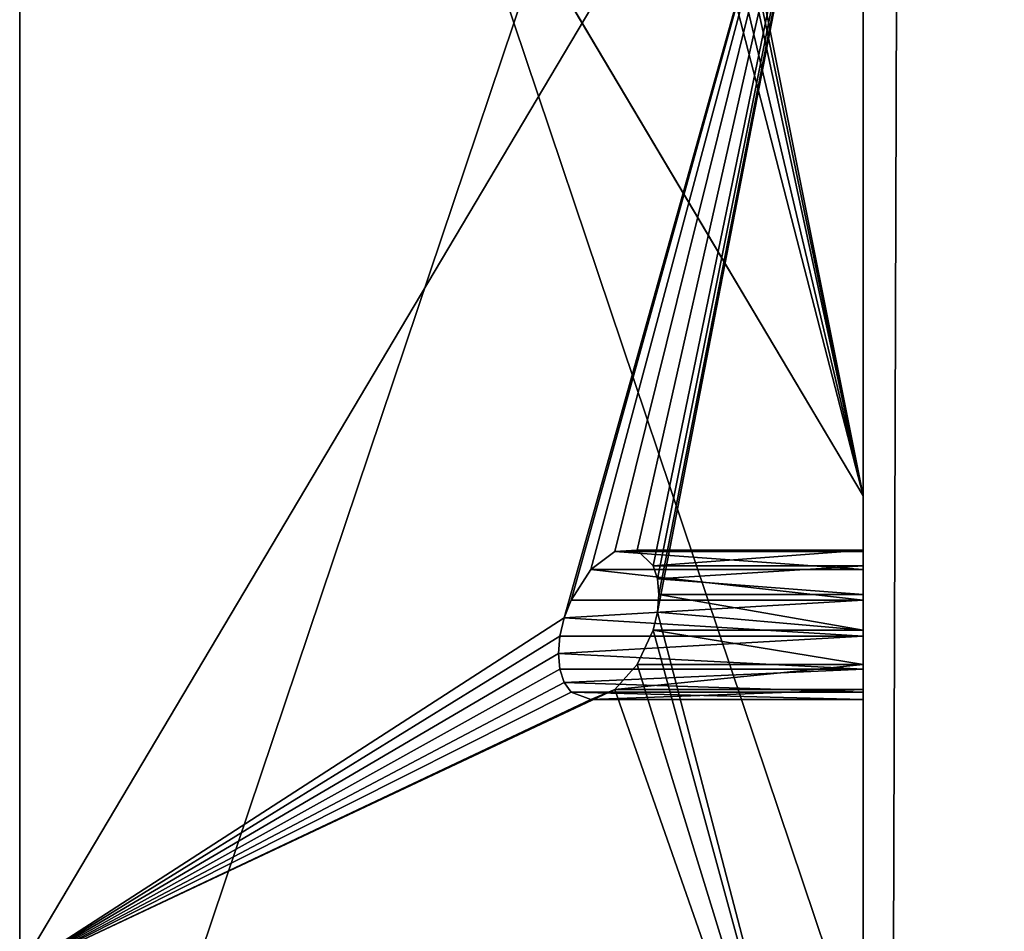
# Model space of a CAD drawing. Extents: x 5.2 to 19.2, y -23 to 23.
# Tile 276 of 656: x 5.246 to 5.632, y -12.54 to -12.182. Entities that reach past the tile are written whole.
import ezdxf

# ---------------------------------------------------------------- set-up
doc = ezdxf.new("R2010")
doc.units = 0
doc.header["$MEASUREMENT"] = 0
doc.layers.get('0').update_dxf_attribs({"linetype": 'CONTINUOUS'})

# ---------------------------------------------------------------- blocks, each defined once
blk = doc.blocks.new('LUXORA_OVAL_LED_37W_STL')
at = {"color": 0}
for p, q in [((5.57647, 16.04331, 4.18098), (5.57647, -16.04331, 4.18098)), ((5.57647, -16.04331, 4.14161), (5.57647, 16.04331, 4.14161)), ((5.57647, 16.04331, 4.18098), (5.57647, -16.04331, 4.18098)), ((5.57647, -16.04331, 4.14161), (5.57647, 16.04331, 4.14161)), ((5.57647, 16.04331, 0.83452), (5.57647, -16.04331, 0.83452)), ((5.57647, -16.04331, 0.79515), (5.57647, 16.04331, 0.79515)), ((5.57647, 16.04331, 0.83452), (5.57647, -16.04331, 0.83452)), ((5.57647, -16.04331, 0.79515), (5.57647, 16.04331, 0.79515)), ((5.57647, -10.83067, 0.51943), (5.57647, -12.36899, 4.14347)), ((5.57647, -10.83067, 0.51943), (5.57647, -12.36899, 4.14347)), ((5.57647, -12.59042, 4.45113), (5.57647, -11.05211, 0.82709)), ((5.57647, -12.59042, 4.45113), (5.57647, -11.05211, 0.82709)), ((5.24611, -11.60834, 1.12989), (5.24611, -12.75899, 3.84067)), ((5.24611, -11.60834, 1.12989), (5.24611, -12.75899, 3.84067)), ((5.57647, -11.64418, 4.45113), (5.57647, -12.36899, 4.14347)), ((5.57647, -11.64418, 4.45113), (5.57647, -12.36899, 4.14347)), ((5.57647, -11.77691, 0.51943), (5.57647, -13.31522, 4.14347)), ((5.57647, -11.77691, 0.51943), (5.57647, -13.31522, 4.14347)), ((5.57647, -12.36899, 4.14347), (5.24611, -11.81275, 3.84067)), ((5.57647, -12.36899, 4.14347), (5.24611, -11.81275, 3.84067)), ((5.57647, -11.99834, 0.82709), (5.24611, -12.55457, 1.12989)), ((5.57647, -11.99834, 0.82709), (5.24611, -12.55457, 1.12989)), ((5.57647, -13.53665, 4.45113), (5.57647, -11.99834, 0.82709)), ((5.57647, -12.72315, 0.51943), (5.57647, -11.99834, 0.82709)), ((5.57647, -13.53665, 4.45113), (5.57647, -11.99834, 0.82709)), ((5.57647, -12.72315, 0.51943), (5.57647, -11.99834, 0.82709)), ((5.47921, -12.39083, 0.81915), (5.46986, -12.39788, 0.8314)), ((5.47921, -12.39083, 0.81915), (5.46986, -12.39788, 0.8314)), ((5.48801, -12.39028, 0.80503), (5.47921, -12.39083, 0.81915)), ((5.48801, -12.39028, 0.80503), (5.47921, -12.39083, 0.81915)), ((5.47921, -12.39083, 0.81915), (5.57647, -12.39083, 0.81915)), ((5.47921, -12.39083, 0.81915), (5.57647, -12.39083, 0.81915)), ((5.49425, -12.39636, 0.79227), (5.48801, -12.39028, 0.80503)), ((5.48801, -12.39028, 0.80503), (5.57647, -12.39028, 0.80503)), ((5.49425, -12.39636, 0.79227), (5.48801, -12.39028, 0.80503)), ((5.48801, -12.39028, 0.80503), (5.57647, -12.39028, 0.80503)), ((5.57647, -12.39083, 0.81915), (5.57647, -12.39028, 0.80503)), ((5.57647, -12.39028, 0.80503), (5.57647, -12.39636, 0.79227)), ((5.57647, -12.39083, 0.81915), (5.57647, -12.39028, 0.80503)), ((5.57647, -12.39028, 0.80503), (5.57647, -12.39636, 0.79227)), ((5.57647, -12.39788, 0.8314), (5.57647, -12.39083, 0.81915)), ((5.57647, -12.39788, 0.8314), (5.57647, -12.39083, 0.81915)), ((5.46986, -12.39788, 0.8314), (5.46212, -12.40981, 0.83897)), ((5.46986, -12.39788, 0.8314), (5.46212, -12.40981, 0.83897)), ((5.46986, -12.39788, 0.8314), (5.57647, -12.39788, 0.8314)), ((5.46986, -12.39788, 0.8314), (5.57647, -12.39788, 0.8314)), ((5.49593, -12.4015, 0.78735), (5.49425, -12.39636, 0.79227)), ((5.49425, -12.39636, 0.79227), (5.57647, -12.39636, 0.79227)), ((5.49425, -12.39636, 0.79227), (5.57647, -12.39636, 0.79227)), ((5.49593, -12.4015, 0.78735), (5.49425, -12.39636, 0.79227)), ((5.49593, -12.4015, 0.78735), (5.57647, -12.39636, 0.79227)), ((5.49593, -12.4015, 0.78735), (5.57647, -12.39636, 0.79227)), ((5.57647, -12.39636, 0.79227), (5.57647, -12.40767, 0.78379)), ((5.57647, -12.39636, 0.79227), (5.57647, -12.40767, 0.78379)), ((5.57647, -12.40981, 0.83897), (5.57647, -12.39788, 0.8314)), ((5.57647, -12.40981, 0.83897), (5.57647, -12.39788, 0.8314)), ((5.4965, -12.40767, 0.78379), (5.49593, -12.4015, 0.78735)), ((5.49593, -12.4015, 0.78735), (5.57647, -12.40767, 0.78379)), ((5.49593, -12.4015, 0.78735), (5.57647, -12.40767, 0.78379)), ((5.4965, -12.40767, 0.78379), (5.49593, -12.4015, 0.78735)), ((5.46212, -12.40981, 0.83897), (5.45942, -12.41679, 0.8404)), ((5.45942, -12.41679, 0.8404), (5.57647, -12.40981, 0.83897)), ((5.45942, -12.41679, 0.8404), (5.57647, -12.40981, 0.83897)), ((5.46212, -12.40981, 0.83897), (5.45942, -12.41679, 0.8404)), ((5.46212, -12.40981, 0.83897), (5.57647, -12.40981, 0.83897)), ((5.46212, -12.40981, 0.83897), (5.57647, -12.40981, 0.83897)), ((5.49593, -12.41451, 0.78182), (5.4965, -12.40767, 0.78379)), ((5.49593, -12.41451, 0.78182), (5.4965, -12.40767, 0.78379)), ((5.4965, -12.40767, 0.78379), (5.57647, -12.40767, 0.78379)), ((5.4965, -12.40767, 0.78379), (5.57647, -12.40767, 0.78379)), ((5.4965, -12.40767, 0.78379), (5.57647, -12.42162, 0.78155)), ((5.4965, -12.40767, 0.78379), (5.57647, -12.42162, 0.78155)), ((5.57647, -12.40767, 0.78379), (5.57647, -12.42162, 0.78155)), ((5.57647, -12.40767, 0.78379), (5.57647, -12.42162, 0.78155)), ((5.57647, -12.4239, 0.84013), (5.57647, -12.40981, 0.83897)), ((5.57647, -12.4239, 0.84013), (5.57647, -12.40981, 0.83897)), ((5.49425, -12.42162, 0.78155), (5.49593, -12.41451, 0.78182)), ((5.49425, -12.42162, 0.78155), (5.49593, -12.41451, 0.78182)), ((5.49593, -12.41451, 0.78182), (5.57647, -12.42162, 0.78155)), ((5.49593, -12.41451, 0.78182), (5.57647, -12.42162, 0.78155)), ((5.45942, -12.41679, 0.8404), (5.45774, -12.4239, 0.84013)), ((5.45942, -12.41679, 0.8404), (5.45774, -12.4239, 0.84013)), ((5.45942, -12.41679, 0.8404), (5.57647, -12.4239, 0.84013)), ((5.45942, -12.41679, 0.8404), (5.57647, -12.4239, 0.84013)), ((5.48801, -12.43502, 0.78604), (5.49425, -12.42162, 0.78155)), ((5.48801, -12.43502, 0.78604), (5.49425, -12.42162, 0.78155)), ((5.57647, -12.42162, 0.78155), (5.49425, -12.42162, 0.78155)), ((5.57647, -12.42162, 0.78155), (5.49425, -12.42162, 0.78155)), ((5.57647, -12.42162, 0.78155), (5.57647, -12.43502, 0.78604)), ((5.57647, -12.42162, 0.78155), (5.57647, -12.43502, 0.78604)), ((5.45774, -12.4239, 0.84013), (5.45717, -12.43074, 0.83816)), ((5.45717, -12.43074, 0.83816), (5.57647, -12.4239, 0.84013)), ((5.45774, -12.4239, 0.84013), (5.45717, -12.43074, 0.83816)), ((5.45717, -12.43074, 0.83816), (5.57647, -12.4239, 0.84013)), ((5.45774, -12.4239, 0.84013), (5.57647, -12.4239, 0.84013)), ((5.45774, -12.4239, 0.84013), (5.57647, -12.4239, 0.84013)), ((5.57647, -12.43691, 0.8346), (5.57647, -12.4239, 0.84013)), ((5.57647, -12.43691, 0.8346), (5.57647, -12.4239, 0.84013)), ((5.45717, -12.43074, 0.83816), (5.45774, -12.43691, 0.8346)), ((5.45717, -12.43074, 0.83816), (5.45774, -12.43691, 0.8346)), ((5.45717, -12.43074, 0.83816), (5.57647, -12.43691, 0.8346)), ((5.45717, -12.43074, 0.83816), (5.57647, -12.43691, 0.8346)), ((5.45774, -12.43691, 0.8346), (5.45942, -12.44205, 0.82968)), ((5.57647, -12.43691, 0.8346), (5.45774, -12.43691, 0.8346)), ((5.57647, -12.43691, 0.8346), (5.45774, -12.43691, 0.8346)), ((5.45774, -12.43691, 0.8346), (5.45942, -12.44205, 0.82968)), ((5.57647, -12.43691, 0.8346), (5.45942, -12.44205, 0.82968)), ((5.57647, -12.43691, 0.8346), (5.45942, -12.44205, 0.82968)), ((5.47921, -12.44479, 0.79625), (5.48801, -12.43502, 0.78604)), ((5.47921, -12.44479, 0.79625), (5.48801, -12.43502, 0.78604)), ((5.57647, -12.43502, 0.78604), (5.48801, -12.43502, 0.78604)), ((5.57647, -12.43502, 0.78604), (5.48801, -12.43502, 0.78604)), ((5.57647, -12.43502, 0.78604), (5.57647, -12.44479, 0.79625)), ((5.57647, -12.43502, 0.78604), (5.57647, -12.44479, 0.79625)), ((5.57647, -12.44586, 0.82367), (5.57647, -12.43691, 0.8346)), ((5.57647, -12.44586, 0.82367), (5.57647, -12.43691, 0.8346)), ((5.45942, -12.44205, 0.82968), (5.46212, -12.44586, 0.82367)), ((5.57647, -12.44586, 0.82367), (5.45942, -12.44205, 0.82968)), ((5.57647, -12.44586, 0.82367), (5.45942, -12.44205, 0.82968)), ((5.45942, -12.44205, 0.82968), (5.46212, -12.44586, 0.82367)), ((5.46212, -12.44586, 0.82367), (5.46986, -12.44871, 0.80983)), ((5.57647, -12.44586, 0.82367), (5.46212, -12.44586, 0.82367)), ((5.46212, -12.44586, 0.82367), (5.46986, -12.44871, 0.80983)), ((5.57647, -12.44586, 0.82367), (5.46212, -12.44586, 0.82367)), ((5.46986, -12.44871, 0.80983), (5.47921, -12.44479, 0.79625)), ((5.46986, -12.44871, 0.80983), (5.47921, -12.44479, 0.79625)), ((5.57647, -12.44479, 0.79625), (5.47921, -12.44479, 0.79625)), ((5.57647, -12.44479, 0.79625), (5.47921, -12.44479, 0.79625)), ((5.57647, -12.44479, 0.79625), (5.57647, -12.44871, 0.80983)), ((5.57647, -12.44479, 0.79625), (5.57647, -12.44871, 0.80983)), ((5.57647, -12.44871, 0.80983), (5.57647, -12.44586, 0.82367)), ((5.57647, -12.44871, 0.80983), (5.57647, -12.44586, 0.82367)), ((5.57647, -12.44871, 0.80983), (5.46986, -12.44871, 0.80983)), ((5.57647, -12.44871, 0.80983), (5.46986, -12.44871, 0.80983))]:
    blk.add_line(p, q, dxfattribs=at)
mesh = blk.add_polyface(dxfattribs=at)
corners = [(5.68976, -17.26589, 4.18098), (5.57647, 16.04331, 4.18098), (5.57647, -16.04331, 4.18098), (5.68976, 17.26589, 4.18098), (6.02576, -18.44684, 4.18098), (6.02576, 18.44684, 4.18098), (6.57305, -19.54595, 4.18098), (6.57305, 19.54595, 4.18098), (7.15127, -16.04331, 4.18098), (7.31298, -20.52577, 4.18098), (7.26225, -17.09924, 4.18098), (7.59035, -18.10902, 4.18098), (8.22035, -21.35295, 4.18098), (8.12122, -19.02851, 4.18098), (8.83167, -19.81755, 4.18098), (9.26427, -21.99931, 4.18098), (9.69064, -20.44162, 4.18098), (10.40918, -22.44286, 4.18098), (10.66059, -20.87348, 4.18098), (11.6161, -22.66847, 4.18098), (11.69914, -21.09423, 4.18098), (12.84392, -22.66847, 4.18098), (12.76088, -21.09423, 4.18098), (13.79943, -20.87348, 4.18098), (14.05084, -22.44286, 4.18098), (14.76938, -20.44162, 4.18098), (15.19575, -21.99931, 4.18098), (15.62835, -19.81755, 4.18098), (16.23966, -21.35295, 4.18098), (16.3388, -19.02851, 4.18098), (17.14704, -20.52577, 4.18098), (16.86967, -18.10902, 4.18098), (17.19777, -17.09924, 4.18098), (17.88697, -19.54595, 4.18098), (17.30875, -16.04331, 4.18098), (17.30875, 16.04331, 4.18098), (7.15127, 16.04331, 4.18098), (7.31298, 20.52577, 4.18098), (7.26225, 17.09924, 4.18098), (7.59035, 18.10902, 4.18098), (8.22035, 21.35295, 4.18098), (8.12122, 19.02851, 4.18098), (8.83167, 19.81755, 4.18098), (9.26427, 21.99931, 4.18098), (9.69064, 20.44162, 4.18098), (10.40918, 22.44286, 4.18098), (10.66059, 20.87348, 4.18098), (11.6161, 22.66847, 4.18098), (11.69914, 21.09423, 4.18098), (12.84392, 22.66847, 4.18098), (12.76088, 21.09423, 4.18098), (13.79943, 20.87348, 4.18098), (14.05084, 22.44286, 4.18098), (14.76938, 20.44162, 4.18098), (15.19575, 21.99931, 4.18098), (15.62835, 19.81755, 4.18098), (16.23966, 21.35295, 4.18098), (16.3388, 19.02851, 4.18098), (17.14704, 20.52577, 4.18098), (16.86967, 18.10902, 4.18098), (17.19777, 17.09924, 4.18098), (17.88697, 19.54595, 4.18098), (18.43425, -18.44684, 4.18098), (18.43425, 18.44684, 4.18098), (18.77026, -17.26589, 4.18098), (18.77026, 17.26589, 4.18098), (18.88355, -16.04331, 4.18098), (18.88355, 16.04331, 4.18098)]
mesh.append_faces([[corners[k] for k in face] for face in [(0, 1, 2), (65, 66, 67)]], dxfattribs={"vtx0": -1, "color": 0})
mesh.append_faces([[corners[k] for k in face] for face in [(1, 0, 3), (3, 4, 5), (5, 6, 7), (8, 9, 10), (10, 9, 11), (11, 12, 13), (13, 12, 14), (14, 15, 16), (16, 17, 18), (18, 19, 20), (20, 21, 22), (22, 21, 23), (23, 24, 25), (25, 26, 27), (27, 28, 29), (29, 30, 31), (31, 30, 32), (32, 33, 34), (34, 33, 35), (7, 36, 37), (36, 7, 8), (37, 39, 40), (40, 42, 43), (43, 44, 45), (45, 46, 47), (47, 48, 49), (49, 51, 52), (52, 53, 54), (54, 55, 56), (56, 57, 58), (58, 60, 61), (61, 62, 63), (63, 64, 65)]], dxfattribs={"vtx0": -1, "vtx1": -1, "color": 0})
mesh.append_faces([[corners[k] for k in face] for face in [(7, 6, 8), (61, 35, 33)]], dxfattribs={"vtx0": -1, "vtx1": -1, "vtx2": -1, "color": 0})
mesh.append_faces([[corners[k] for k in face] for face in [(3, 0, 4), (5, 4, 6), (8, 6, 9), (11, 9, 12), (14, 12, 15), (16, 15, 17), (18, 17, 19), (20, 19, 21), (23, 21, 24), (25, 24, 26), (27, 26, 28), (29, 28, 30), (32, 30, 33), (37, 36, 38), (37, 38, 39), (40, 39, 41), (40, 41, 42), (43, 42, 44), (45, 44, 46), (47, 46, 48), (49, 48, 50), (49, 50, 51), (52, 51, 53), (54, 53, 55), (56, 55, 57), (58, 57, 59), (58, 59, 60), (61, 60, 35), (61, 33, 62), (63, 62, 64), (65, 64, 66)]], dxfattribs={"vtx0": -1, "vtx2": -1, "color": 0})
mesh = blk.add_polyface(dxfattribs=at)
corners = [(5.68976, 17.26589, 4.14161), (5.57647, -16.04331, 4.14161), (5.57647, 16.04331, 4.14161), (5.68976, -17.26589, 4.14161), (6.02576, 18.44684, 4.14161), (6.02576, -18.44684, 4.14161), (6.57305, 19.54595, 4.14161), (6.57305, -19.54595, 4.14161), (7.15127, 16.04331, 4.14161), (7.31298, 20.52577, 4.14161), (7.26225, 17.09924, 4.14161), (7.59035, 18.10902, 4.14161), (8.22035, 21.35295, 4.14161), (8.12122, 19.02851, 4.14161), (8.83167, 19.81755, 4.14161), (9.26427, 21.99931, 4.14161), (9.69064, 20.44162, 4.14161), (10.40918, 22.44286, 4.14161), (10.66059, 20.87348, 4.14161), (11.6161, 22.66847, 4.14161), (11.69914, 21.09423, 4.14161), (12.84392, 22.66847, 4.14161), (12.76088, 21.09423, 4.14161), (13.79943, 20.87348, 4.14161), (14.05084, 22.44286, 4.14161), (14.76938, 20.44162, 4.14161), (15.19575, 21.99931, 4.14161), (15.62835, 19.81755, 4.14161), (16.23966, 21.35295, 4.14161), (16.3388, 19.02851, 4.14161), (17.14704, 20.52577, 4.14161), (16.86967, 18.10902, 4.14161), (17.19777, 17.09924, 4.14161), (17.88697, 19.54595, 4.14161), (17.30875, 16.04331, 4.14161), (17.30875, -16.04331, 4.14161), (7.15127, -16.04331, 4.14161), (7.31298, -20.52577, 4.14161), (7.26225, -17.09924, 4.14161), (7.59035, -18.10902, 4.14161), (8.22035, -21.35295, 4.14161), (8.12122, -19.02851, 4.14161), (8.83167, -19.81755, 4.14161), (9.26427, -21.99931, 4.14161), (9.69064, -20.44162, 4.14161), (10.40918, -22.44286, 4.14161), (10.66059, -20.87348, 4.14161), (11.6161, -22.66847, 4.14161), (11.69914, -21.09423, 4.14161), (12.84392, -22.66847, 4.14161), (12.76088, -21.09423, 4.14161), (13.79943, -20.87348, 4.14161), (14.05084, -22.44286, 4.14161), (14.76938, -20.44162, 4.14161), (15.19575, -21.99931, 4.14161), (15.62835, -19.81755, 4.14161), (16.23966, -21.35295, 4.14161), (16.3388, -19.02851, 4.14161), (17.14704, -20.52577, 4.14161), (16.86967, -18.10902, 4.14161), (17.19777, -17.09924, 4.14161), (17.88697, -19.54595, 4.14161), (18.43425, 18.44684, 4.14161), (18.43425, -18.44684, 4.14161), (18.77026, 17.26589, 4.14161), (18.77026, -17.26589, 4.14161), (18.88355, 16.04331, 4.14161), (18.88355, -16.04331, 4.14161)]
mesh.append_faces([[corners[k] for k in face] for face in [(0, 1, 2), (65, 66, 67)]], dxfattribs={"vtx0": -1, "color": 0})
mesh.append_faces([[corners[k] for k in face] for face in [(1, 0, 3), (3, 4, 5), (5, 6, 7), (8, 9, 10), (10, 9, 11), (11, 12, 13), (13, 12, 14), (14, 15, 16), (16, 17, 18), (18, 19, 20), (20, 21, 22), (22, 21, 23), (23, 24, 25), (25, 26, 27), (27, 28, 29), (29, 30, 31), (31, 30, 32), (32, 33, 34), (34, 33, 35), (7, 36, 37), (36, 7, 8), (37, 39, 40), (40, 42, 43), (43, 44, 45), (45, 46, 47), (47, 48, 49), (49, 51, 52), (52, 53, 54), (54, 55, 56), (56, 57, 58), (58, 60, 61), (61, 62, 63), (63, 64, 65)]], dxfattribs={"vtx0": -1, "vtx1": -1, "color": 0})
mesh.append_faces([[corners[k] for k in face] for face in [(7, 6, 8), (61, 35, 33)]], dxfattribs={"vtx0": -1, "vtx1": -1, "vtx2": -1, "color": 0})
mesh.append_faces([[corners[k] for k in face] for face in [(3, 0, 4), (5, 4, 6), (8, 6, 9), (11, 9, 12), (14, 12, 15), (16, 15, 17), (18, 17, 19), (20, 19, 21), (23, 21, 24), (25, 24, 26), (27, 26, 28), (29, 28, 30), (32, 30, 33), (37, 36, 38), (37, 38, 39), (40, 39, 41), (40, 41, 42), (43, 42, 44), (45, 44, 46), (47, 46, 48), (49, 48, 50), (49, 50, 51), (52, 51, 53), (54, 53, 55), (56, 55, 57), (58, 57, 59), (58, 59, 60), (61, 60, 35), (61, 33, 62), (63, 62, 64), (65, 64, 66)]], dxfattribs={"vtx0": -1, "vtx2": -1, "color": 0})
mesh = blk.add_polyface(dxfattribs=at)
corners = [(5.68976, -17.26589, 0.83452), (5.57647, 16.04331, 0.83452), (5.57647, -16.04331, 0.83452), (5.68976, 17.26589, 0.83452), (6.02576, -18.44684, 0.83452), (6.02576, 18.44684, 0.83452), (6.57305, -19.54595, 0.83452), (6.57305, 19.54595, 0.83452), (7.15127, -16.04331, 0.83452), (7.31298, -20.52577, 0.83452), (7.26225, -17.09924, 0.83452), (7.59035, -18.10902, 0.83452), (8.22035, -21.35295, 0.83452), (8.12122, -19.02851, 0.83452), (8.83167, -19.81755, 0.83452), (9.26427, -21.99931, 0.83452), (9.69064, -20.44162, 0.83452), (10.40918, -22.44286, 0.83452), (10.66059, -20.87348, 0.83452), (11.6161, -22.66847, 0.83452), (11.69914, -21.09423, 0.83452), (12.84392, -22.66847, 0.83452), (12.76088, -21.09423, 0.83452), (13.79943, -20.87348, 0.83452), (14.05084, -22.44286, 0.83452), (14.76938, -20.44162, 0.83452), (15.19575, -21.99931, 0.83452), (15.62835, -19.81755, 0.83452), (16.23966, -21.35295, 0.83452), (16.3388, -19.02851, 0.83452), (17.14704, -20.52577, 0.83452), (16.86967, -18.10902, 0.83452), (17.19777, -17.09924, 0.83452), (17.88697, -19.54595, 0.83452), (17.30875, -16.04331, 0.83452), (17.30875, 16.04331, 0.83452), (7.15127, 16.04331, 0.83452), (7.31298, 20.52577, 0.83452), (7.26225, 17.09924, 0.83452), (7.59035, 18.10902, 0.83452), (8.22035, 21.35295, 0.83452), (8.12122, 19.02851, 0.83452), (8.83167, 19.81755, 0.83452), (9.26427, 21.99931, 0.83452), (9.69064, 20.44162, 0.83452), (10.40918, 22.44286, 0.83452), (10.66059, 20.87348, 0.83452), (11.6161, 22.66847, 0.83452), (11.69914, 21.09423, 0.83452), (12.84392, 22.66847, 0.83452), (12.76088, 21.09423, 0.83452), (13.79943, 20.87348, 0.83452), (14.05084, 22.44286, 0.83452), (14.76938, 20.44162, 0.83452), (15.19575, 21.99931, 0.83452), (15.62835, 19.81755, 0.83452), (16.23966, 21.35295, 0.83452), (16.3388, 19.02851, 0.83452), (17.14704, 20.52577, 0.83452), (16.86967, 18.10902, 0.83452), (17.19777, 17.09924, 0.83452), (17.88697, 19.54595, 0.83452), (18.43425, -18.44684, 0.83452), (18.43425, 18.44684, 0.83452), (18.77026, -17.26589, 0.83452), (18.77026, 17.26589, 0.83452), (18.88355, -16.04331, 0.83452), (18.88355, 16.04331, 0.83452)]
mesh.append_faces([[corners[k] for k in face] for face in [(0, 1, 2), (65, 66, 67)]], dxfattribs={"vtx0": -1, "color": 0})
mesh.append_faces([[corners[k] for k in face] for face in [(1, 0, 3), (3, 4, 5), (5, 6, 7), (8, 9, 10), (10, 9, 11), (11, 12, 13), (13, 12, 14), (14, 15, 16), (16, 17, 18), (18, 19, 20), (20, 21, 22), (22, 21, 23), (23, 24, 25), (25, 26, 27), (27, 28, 29), (29, 30, 31), (31, 30, 32), (32, 33, 34), (34, 33, 35), (7, 36, 37), (36, 7, 8), (37, 39, 40), (40, 42, 43), (43, 44, 45), (45, 46, 47), (47, 48, 49), (49, 51, 52), (52, 53, 54), (54, 55, 56), (56, 57, 58), (58, 60, 61), (61, 62, 63), (63, 64, 65)]], dxfattribs={"vtx0": -1, "vtx1": -1, "color": 0})
mesh.append_faces([[corners[k] for k in face] for face in [(7, 6, 8), (61, 35, 33)]], dxfattribs={"vtx0": -1, "vtx1": -1, "vtx2": -1, "color": 0})
mesh.append_faces([[corners[k] for k in face] for face in [(3, 0, 4), (5, 4, 6), (8, 6, 9), (11, 9, 12), (14, 12, 15), (16, 15, 17), (18, 17, 19), (20, 19, 21), (23, 21, 24), (25, 24, 26), (27, 26, 28), (29, 28, 30), (32, 30, 33), (37, 36, 38), (37, 38, 39), (40, 39, 41), (40, 41, 42), (43, 42, 44), (45, 44, 46), (47, 46, 48), (49, 48, 50), (49, 50, 51), (52, 51, 53), (54, 53, 55), (56, 55, 57), (58, 57, 59), (58, 59, 60), (61, 60, 35), (61, 33, 62), (63, 62, 64), (65, 64, 66)]], dxfattribs={"vtx0": -1, "vtx2": -1, "color": 0})
mesh = blk.add_polyface(dxfattribs=at)
corners = [(5.68976, 17.26589, 0.79515), (5.57647, -16.04331, 0.79515), (5.57647, 16.04331, 0.79515), (5.68976, -17.26589, 0.79515), (6.02576, 18.44684, 0.79515), (6.02576, -18.44684, 0.79515), (6.57305, 19.54595, 0.79515), (6.57305, -19.54595, 0.79515), (7.15127, 16.04331, 0.79515), (7.31298, 20.52577, 0.79515), (7.26225, 17.09924, 0.79515), (7.59035, 18.10902, 0.79515), (8.22035, 21.35295, 0.79515), (8.12122, 19.02851, 0.79515), (8.83167, 19.81755, 0.79515), (9.26427, 21.99931, 0.79515), (9.69064, 20.44162, 0.79515), (10.40918, 22.44286, 0.79515), (10.66059, 20.87348, 0.79515), (11.6161, 22.66847, 0.79515), (11.69914, 21.09423, 0.79515), (12.84392, 22.66847, 0.79515), (12.76088, 21.09423, 0.79515), (13.79943, 20.87348, 0.79515), (14.05084, 22.44286, 0.79515), (14.76938, 20.44162, 0.79515), (15.19575, 21.99931, 0.79515), (15.62835, 19.81755, 0.79515), (16.23966, 21.35295, 0.79515), (16.3388, 19.02851, 0.79515), (17.14704, 20.52577, 0.79515), (16.86967, 18.10902, 0.79515), (17.19777, 17.09924, 0.79515), (17.88697, 19.54595, 0.79515), (17.30875, 16.04331, 0.79515), (17.30875, -16.04331, 0.79515), (7.15127, -16.04331, 0.79515), (7.31298, -20.52577, 0.79515), (7.26225, -17.09924, 0.79515), (7.59035, -18.10902, 0.79515), (8.22035, -21.35295, 0.79515), (8.12122, -19.02851, 0.79515), (8.83167, -19.81755, 0.79515), (9.26427, -21.99931, 0.79515), (9.69064, -20.44162, 0.79515), (10.40918, -22.44286, 0.79515), (10.66059, -20.87348, 0.79515), (11.6161, -22.66847, 0.79515), (11.69914, -21.09423, 0.79515), (12.84392, -22.66847, 0.79515), (12.76088, -21.09423, 0.79515), (13.79943, -20.87348, 0.79515), (14.05084, -22.44286, 0.79515), (14.76938, -20.44162, 0.79515), (15.19575, -21.99931, 0.79515), (15.62835, -19.81755, 0.79515), (16.23966, -21.35295, 0.79515), (16.3388, -19.02851, 0.79515), (17.14704, -20.52577, 0.79515), (16.86967, -18.10902, 0.79515), (17.19777, -17.09924, 0.79515), (17.88697, -19.54595, 0.79515), (18.43425, 18.44684, 0.79515), (18.43425, -18.44684, 0.79515), (18.77026, 17.26589, 0.79515), (18.77026, -17.26589, 0.79515), (18.88355, 16.04331, 0.79515), (18.88355, -16.04331, 0.79515)]
mesh.append_faces([[corners[k] for k in face] for face in [(0, 1, 2), (65, 66, 67)]], dxfattribs={"vtx0": -1, "color": 0})
mesh.append_faces([[corners[k] for k in face] for face in [(1, 0, 3), (3, 4, 5), (5, 6, 7), (8, 9, 10), (10, 9, 11), (11, 12, 13), (13, 12, 14), (14, 15, 16), (16, 17, 18), (18, 19, 20), (20, 21, 22), (22, 21, 23), (23, 24, 25), (25, 26, 27), (27, 28, 29), (29, 30, 31), (31, 30, 32), (32, 33, 34), (34, 33, 35), (7, 36, 37), (36, 7, 8), (37, 39, 40), (40, 42, 43), (43, 44, 45), (45, 46, 47), (47, 48, 49), (49, 51, 52), (52, 53, 54), (54, 55, 56), (56, 57, 58), (58, 60, 61), (61, 62, 63), (63, 64, 65)]], dxfattribs={"vtx0": -1, "vtx1": -1, "color": 0})
mesh.append_faces([[corners[k] for k in face] for face in [(7, 6, 8), (61, 35, 33)]], dxfattribs={"vtx0": -1, "vtx1": -1, "vtx2": -1, "color": 0})
mesh.append_faces([[corners[k] for k in face] for face in [(3, 0, 4), (5, 4, 6), (8, 6, 9), (11, 9, 12), (14, 12, 15), (16, 15, 17), (18, 17, 19), (20, 19, 21), (23, 21, 24), (25, 24, 26), (27, 26, 28), (29, 28, 30), (32, 30, 33), (37, 36, 38), (37, 38, 39), (40, 39, 41), (40, 41, 42), (43, 42, 44), (45, 44, 46), (47, 46, 48), (49, 48, 50), (49, 50, 51), (52, 51, 53), (54, 53, 55), (56, 55, 57), (58, 57, 59), (58, 59, 60), (61, 60, 35), (61, 33, 62), (63, 62, 64), (65, 64, 66)]], dxfattribs={"vtx0": -1, "vtx2": -1, "color": 0})
mesh = blk.add_polyface(dxfattribs=at)
corners = [(5.57647, 16.04331, 4.18098), (5.57647, -16.04331, 4.14161), (5.57647, -16.04331, 4.18098), (5.57647, 16.04331, 4.14161)]
mesh.append_faces([[corners[k] for k in face] for face in [(0, 1, 2), (1, 0, 3)]], dxfattribs={"vtx0": -1, "color": 0})
mesh = blk.add_polyface(dxfattribs=at)
corners = [(5.57647, 16.04331, 0.83452), (5.57647, -16.04331, 0.79515), (5.57647, -16.04331, 0.83452), (5.57647, 16.04331, 0.79515)]
mesh.append_faces([[corners[k] for k in face] for face in [(0, 1, 2), (1, 0, 3)]], dxfattribs={"vtx0": -1, "color": 0})
mesh = blk.add_polyface(dxfattribs=at)
corners = [(5.57647, -10.83067, 0.51943), (5.57647, -10.55232, 0.79625), (5.57647, -10.55623, 0.80983), (5.57647, -10.54254, 0.78604), (5.57647, -10.52914, 0.78155), (5.57647, -10.10587, 0.82709), (5.57647, -10.51519, 0.78379), (5.57647, -10.50388, 0.79227), (5.57647, -10.4978, 0.80503), (5.57647, -12.36899, 4.14347), (5.57647, -11.97372, 4.14485), (5.57647, -11.97763, 4.15843), (5.57647, -11.96394, 4.13465), (5.57647, -11.95054, 4.13015), (5.57647, -11.93659, 4.1324), (5.57647, -11.92528, 4.14088), (5.57647, -11.9192, 4.15364), (5.57647, -11.64418, 4.45113), (5.57647, -10.54443, 0.8346), (5.57647, -10.53142, 0.84013), (5.57647, -10.55339, 0.82367), (5.57647, -10.51734, 0.83897), (5.57647, -10.5054, 0.8314), (5.57647, -10.49835, 0.81915), (5.57647, -11.96583, 4.18321), (5.57647, -11.97479, 4.17228), (5.57647, -11.95282, 4.18873), (5.57647, -11.93874, 4.18758), (5.57647, -11.9268, 4.18001), (5.57647, -11.91975, 4.16776)]
mesh.append_faces([[corners[k] for k in face] for face in [(1, 0, 3), (3, 0, 4), (4, 5, 6), (6, 5, 7), (7, 5, 8), (10, 0, 12), (12, 0, 13), (13, 0, 14), (14, 0, 15), (15, 0, 16), (17, 19, 5), (18, 0, 20), (20, 0, 2), (9, 24, 17), (24, 9, 25), (25, 9, 11)]], dxfattribs={"vtx0": -1, "vtx1": -1, "color": 0})
mesh.append_faces([[corners[k] for k in face] for face in [(16, 0, 17), (17, 0, 18)]], dxfattribs={"vtx0": -1, "vtx1": -1, "vtx2": -1, "color": 0})
mesh.append_faces([[corners[k] for k in face] for face in [(0, 1, 2), (4, 0, 5), (9, 10, 11), (10, 9, 0), (17, 18, 19), (5, 19, 21), (5, 21, 22), (5, 22, 23), (5, 23, 8), (17, 24, 26), (17, 26, 27), (17, 27, 28), (17, 28, 29), (17, 29, 16)]], dxfattribs={"vtx0": -1, "vtx2": -1, "color": 0})
mesh = blk.add_polyface(dxfattribs=at)
corners = [(5.24611, -11.81275, 3.84067), (5.57647, -10.83067, 0.51943), (5.57647, -12.36899, 4.14347), (5.24611, -10.6621, 1.12989)]
mesh.append_faces([[corners[k] for k in face] for face in [(0, 1, 2), (1, 0, 3)]], dxfattribs={"vtx0": -1, "color": 0})
mesh = blk.add_polyface(dxfattribs=at)
corners = [(5.57647, -12.59042, 4.45113), (5.24611, -11.60834, 1.12989), (5.24611, -12.75899, 3.84067), (5.57647, -11.05211, 0.82709)]
mesh.append_faces([[corners[k] for k in face] for face in [(0, 1, 2), (1, 0, 3)]], dxfattribs={"vtx0": -1, "color": 0})
mesh = blk.add_polyface(dxfattribs=at)
corners = [(5.57647, -11.77691, 0.51943), (5.57647, -11.49856, 0.79625), (5.57647, -11.50247, 0.80983), (5.57647, -11.48878, 0.78604), (5.57647, -11.47538, 0.78155), (5.57647, -11.05211, 0.82709), (5.57647, -11.46143, 0.78379), (5.57647, -11.45012, 0.79227), (5.57647, -11.44404, 0.80503), (5.57647, -13.31522, 4.14347), (5.57647, -12.91996, 4.14485), (5.57647, -12.92387, 4.15843), (5.57647, -12.91018, 4.13465), (5.57647, -12.89678, 4.13015), (5.57647, -12.88283, 4.1324), (5.57647, -12.87152, 4.14088), (5.57647, -12.86544, 4.15364), (5.57647, -12.59042, 4.45113), (5.57647, -11.49067, 0.8346), (5.57647, -11.47766, 0.84013), (5.57647, -11.49962, 0.82367), (5.57647, -11.46358, 0.83897), (5.57647, -11.45164, 0.8314), (5.57647, -11.44459, 0.81915), (5.57647, -12.91207, 4.18321), (5.57647, -12.92102, 4.17228), (5.57647, -12.89906, 4.18873), (5.57647, -12.88498, 4.18758), (5.57647, -12.87304, 4.18001), (5.57647, -12.86599, 4.16776)]
mesh.append_faces([[corners[k] for k in face] for face in [(1, 0, 3), (3, 0, 4), (4, 5, 6), (6, 5, 7), (7, 5, 8), (10, 0, 12), (12, 0, 13), (13, 0, 14), (14, 0, 15), (15, 0, 16), (17, 19, 5), (18, 0, 20), (20, 0, 2), (9, 24, 17), (24, 9, 25), (25, 9, 11)]], dxfattribs={"vtx0": -1, "vtx1": -1, "color": 0})
mesh.append_faces([[corners[k] for k in face] for face in [(16, 0, 17), (17, 0, 18)]], dxfattribs={"vtx0": -1, "vtx1": -1, "vtx2": -1, "color": 0})
mesh.append_faces([[corners[k] for k in face] for face in [(0, 1, 2), (4, 0, 5), (9, 10, 11), (10, 9, 0), (17, 18, 19), (5, 19, 21), (5, 21, 22), (5, 22, 23), (5, 23, 8), (17, 24, 26), (17, 26, 27), (17, 27, 28), (17, 28, 29), (17, 29, 16)]], dxfattribs={"vtx0": -1, "vtx2": -1, "color": 0})
mesh = blk.add_polyface(dxfattribs=at)
corners = [(5.24611, -12.75899, 3.84067), (5.57647, -11.77691, 0.51943), (5.57647, -13.31522, 4.14347), (5.24611, -11.60834, 1.12989)]
mesh.append_faces([[corners[k] for k in face] for face in [(0, 1, 2), (1, 0, 3)]], dxfattribs={"vtx0": -1, "color": 0})
mesh = blk.add_polyface(dxfattribs=at)
corners = [(5.57647, -12.36899, 4.14347), (5.49155, -11.97479, 4.17228), (5.48381, -11.97763, 4.15843), (5.49425, -11.97097, 4.17829), (5.49593, -11.96583, 4.18321), (5.57647, -11.64418, 4.45113), (5.4965, -11.95966, 4.18676), (5.49593, -11.95282, 4.18873), (5.49425, -11.94571, 4.18901), (5.49155, -11.93874, 4.18758), (5.48381, -11.9268, 4.18001), (5.47447, -11.91975, 4.16776), (5.46567, -11.9192, 4.15364), (5.24611, -11.81275, 3.84067), (5.47447, -11.97372, 4.14485), (5.46567, -11.96394, 4.13465), (5.45942, -11.95054, 4.13015), (5.45774, -11.94343, 4.13043), (5.45717, -11.93659, 4.1324), (5.45774, -11.93042, 4.13595), (5.45942, -11.92528, 4.14088)]
mesh.append_faces([[corners[k] for k in face] for face in [(1, 0, 3), (3, 0, 4), (4, 5, 6), (6, 5, 7), (7, 5, 8), (8, 5, 9), (9, 5, 10), (10, 5, 11), (11, 5, 12), (0, 14, 13), (14, 0, 2)]], dxfattribs={"vtx0": -1, "vtx1": -1, "color": 0})
mesh.append_faces([[corners[k] for k in face] for face in [(0, 1, 2), (4, 0, 5), (12, 5, 13), (13, 14, 15), (13, 15, 16), (13, 16, 17), (13, 17, 18), (13, 18, 19), (13, 19, 20), (13, 20, 12)]], dxfattribs={"vtx0": -1, "vtx2": -1, "color": 0})
mesh = blk.add_polyface(dxfattribs=at)
corners = [(5.57647, -13.53665, 4.45113), (5.24611, -12.55457, 1.12989), (5.24611, -13.70523, 3.84067), (5.57647, -11.99834, 0.82709)]
mesh.append_faces([[corners[k] for k in face] for face in [(0, 1, 2), (1, 0, 3)]], dxfattribs={"vtx0": -1, "color": 0})
mesh = blk.add_polyface(dxfattribs=at)
corners = [(5.24611, -12.55457, 1.12989), (5.46212, -12.44586, 0.82367), (5.46986, -12.44871, 0.80983), (5.45942, -12.44205, 0.82968), (5.45774, -12.43691, 0.8346), (5.45717, -12.43074, 0.83816), (5.45774, -12.4239, 0.84013), (5.45942, -12.41679, 0.8404), (5.57647, -11.99834, 0.82709), (5.46212, -12.40981, 0.83897), (5.46986, -12.39788, 0.8314), (5.47921, -12.39083, 0.81915), (5.48801, -12.39028, 0.80503), (5.57647, -12.72315, 0.51943), (5.49593, -12.41451, 0.78182), (5.49425, -12.42162, 0.78155), (5.48801, -12.43502, 0.78604), (5.47921, -12.44479, 0.79625), (5.4965, -12.40767, 0.78379), (5.49593, -12.4015, 0.78735), (5.49425, -12.39636, 0.79227)]
mesh.append_faces([[corners[k] for k in face] for face in [(1, 0, 3), (3, 0, 4), (4, 0, 5), (5, 0, 6), (6, 0, 7), (7, 8, 9), (9, 8, 10), (10, 8, 11), (11, 8, 12), (13, 14, 8), (14, 13, 15), (15, 13, 16), (16, 13, 17), (17, 0, 2)]], dxfattribs={"vtx0": -1, "vtx1": -1, "color": 0})
mesh.append_faces([[corners[k] for k in face] for face in [(0, 1, 2), (7, 0, 8), (17, 13, 0), (8, 14, 18), (8, 18, 19), (8, 19, 20), (8, 20, 12)]], dxfattribs={"vtx0": -1, "vtx2": -1, "color": 0})
mesh = blk.add_polyface(dxfattribs=at)
corners = [(5.57647, -12.72315, 0.51943), (5.57647, -12.44479, 0.79625), (5.57647, -12.44871, 0.80983), (5.57647, -12.43502, 0.78604), (5.57647, -12.42162, 0.78155), (5.57647, -11.99834, 0.82709), (5.57647, -12.40767, 0.78379), (5.57647, -12.39636, 0.79227), (5.57647, -12.39028, 0.80503), (5.57647, -14.26146, 4.14347), (5.57647, -13.86619, 4.14485), (5.57647, -13.87011, 4.15843), (5.57647, -13.85642, 4.13465), (5.57647, -13.84302, 4.13015), (5.57647, -13.82907, 4.1324), (5.57647, -13.81776, 4.14088), (5.57647, -13.81168, 4.15364), (5.57647, -13.53665, 4.45113), (5.57647, -12.43691, 0.8346), (5.57647, -12.4239, 0.84013), (5.57647, -12.44586, 0.82367), (5.57647, -12.40981, 0.83897), (5.57647, -12.39788, 0.8314), (5.57647, -12.39083, 0.81915), (5.57647, -13.85831, 4.18321), (5.57647, -13.86726, 4.17228), (5.57647, -13.8453, 4.18873), (5.57647, -13.83121, 4.18758), (5.57647, -13.81928, 4.18001), (5.57647, -13.81223, 4.16776)]
mesh.append_faces([[corners[k] for k in face] for face in [(1, 0, 3), (3, 0, 4), (4, 5, 6), (6, 5, 7), (7, 5, 8), (10, 0, 12), (12, 0, 13), (13, 0, 14), (14, 0, 15), (15, 0, 16), (17, 19, 5), (18, 0, 20), (20, 0, 2), (9, 24, 17), (24, 9, 25), (25, 9, 11)]], dxfattribs={"vtx0": -1, "vtx1": -1, "color": 0})
mesh.append_faces([[corners[k] for k in face] for face in [(16, 0, 17), (17, 0, 18)]], dxfattribs={"vtx0": -1, "vtx1": -1, "vtx2": -1, "color": 0})
mesh.append_faces([[corners[k] for k in face] for face in [(0, 1, 2), (4, 0, 5), (9, 10, 11), (10, 9, 0), (17, 18, 19), (5, 19, 21), (5, 21, 22), (5, 22, 23), (5, 23, 8), (17, 24, 26), (17, 26, 27), (17, 27, 28), (17, 28, 29), (17, 29, 16)]], dxfattribs={"vtx0": -1, "vtx2": -1, "color": 0})
mesh = blk.add_polyface(dxfattribs=at)
corners = [(5.57647, -12.39788, 0.8314), (5.47921, -12.39083, 0.81915), (5.57647, -12.39083, 0.81915), (5.46986, -12.39788, 0.8314)]
mesh.append_faces([[corners[k] for k in face] for face in [(0, 1, 2), (1, 0, 3)]], dxfattribs={"vtx0": -1, "color": 0})
mesh = blk.add_polyface(dxfattribs=at)
corners = [(5.57647, -12.39083, 0.81915), (5.48801, -12.39028, 0.80503), (5.57647, -12.39028, 0.80503), (5.47921, -12.39083, 0.81915)]
mesh.append_faces([[corners[k] for k in face] for face in [(0, 1, 2), (1, 0, 3)]], dxfattribs={"vtx0": -1, "color": 0})
mesh = blk.add_polyface(dxfattribs=at)
corners = [(5.57647, -12.39028, 0.80503), (5.49425, -12.39636, 0.79227), (5.57647, -12.39636, 0.79227), (5.48801, -12.39028, 0.80503)]
mesh.append_faces([[corners[k] for k in face] for face in [(0, 1, 2), (1, 0, 3)]], dxfattribs={"vtx0": -1, "color": 0})
mesh = blk.add_polyface(dxfattribs=at)
corners = [(5.46986, -12.39788, 0.8314), (5.57647, -12.40981, 0.83897), (5.46212, -12.40981, 0.83897), (5.57647, -12.39788, 0.8314)]
mesh.append_faces([[corners[k] for k in face] for face in [(0, 1, 2), (1, 0, 3)]], dxfattribs={"vtx0": -1, "color": 0})
mesh = blk.add_polyface(dxfattribs=at)
corners = [(5.57647, -12.39636, 0.79227), (5.49425, -12.39636, 0.79227), (5.49593, -12.4015, 0.78735)]
mesh.append_faces([[corners[k] for k in face] for face in [(0, 1, 2)]], dxfattribs={"color": 0})
mesh = blk.add_polyface(dxfattribs=at)
corners = [(5.57647, -12.39636, 0.79227), (5.49593, -12.4015, 0.78735), (5.57647, -12.40767, 0.78379)]
mesh.append_faces([[corners[k] for k in face] for face in [(0, 1, 2)]], dxfattribs={"color": 0})
mesh = blk.add_polyface(dxfattribs=at)
corners = [(5.57647, -12.40767, 0.78379), (5.49593, -12.4015, 0.78735), (5.4965, -12.40767, 0.78379)]
mesh.append_faces([[corners[k] for k in face] for face in [(0, 1, 2)]], dxfattribs={"color": 0})
mesh = blk.add_polyface(dxfattribs=at)
corners = [(5.57647, -12.4239, 0.84013), (5.45942, -12.41679, 0.8404), (5.57647, -12.40981, 0.83897)]
mesh.append_faces([[corners[k] for k in face] for face in [(0, 1, 2)]], dxfattribs={"color": 0})
mesh = blk.add_polyface(dxfattribs=at)
corners = [(5.57647, -12.40981, 0.83897), (5.45942, -12.41679, 0.8404), (5.46212, -12.40981, 0.83897)]
mesh.append_faces([[corners[k] for k in face] for face in [(0, 1, 2)]], dxfattribs={"color": 0})
mesh = blk.add_polyface(dxfattribs=at)
corners = [(5.57647, -12.42162, 0.78155), (5.4965, -12.40767, 0.78379), (5.49593, -12.41451, 0.78182)]
mesh.append_faces([[corners[k] for k in face] for face in [(0, 1, 2)]], dxfattribs={"color": 0})
mesh = blk.add_polyface(dxfattribs=at)
corners = [(5.57647, -12.40767, 0.78379), (5.4965, -12.40767, 0.78379), (5.57647, -12.42162, 0.78155)]
mesh.append_faces([[corners[k] for k in face] for face in [(0, 1, 2)]], dxfattribs={"color": 0})
mesh = blk.add_polyface(dxfattribs=at)
corners = [(5.57647, -12.42162, 0.78155), (5.49593, -12.41451, 0.78182), (5.49425, -12.42162, 0.78155)]
mesh.append_faces([[corners[k] for k in face] for face in [(0, 1, 2)]], dxfattribs={"color": 0})
mesh = blk.add_polyface(dxfattribs=at)
corners = [(5.57647, -12.4239, 0.84013), (5.45774, -12.4239, 0.84013), (5.45942, -12.41679, 0.8404)]
mesh.append_faces([[corners[k] for k in face] for face in [(0, 1, 2)]], dxfattribs={"color": 0})
mesh = blk.add_polyface(dxfattribs=at)
corners = [(5.57647, -12.43502, 0.78604), (5.49425, -12.42162, 0.78155), (5.48801, -12.43502, 0.78604), (5.57647, -12.42162, 0.78155)]
mesh.append_faces([[corners[k] for k in face] for face in [(0, 1, 2), (1, 0, 3)]], dxfattribs={"vtx0": -1, "color": 0})
mesh = blk.add_polyface(dxfattribs=at)
corners = [(5.57647, -12.43691, 0.8346), (5.45717, -12.43074, 0.83816), (5.57647, -12.4239, 0.84013)]
mesh.append_faces([[corners[k] for k in face] for face in [(0, 1, 2)]], dxfattribs={"color": 0})
mesh = blk.add_polyface(dxfattribs=at)
corners = [(5.57647, -12.4239, 0.84013), (5.45717, -12.43074, 0.83816), (5.45774, -12.4239, 0.84013)]
mesh.append_faces([[corners[k] for k in face] for face in [(0, 1, 2)]], dxfattribs={"color": 0})
mesh = blk.add_polyface(dxfattribs=at)
corners = [(5.57647, -12.43691, 0.8346), (5.45774, -12.43691, 0.8346), (5.45717, -12.43074, 0.83816)]
mesh.append_faces([[corners[k] for k in face] for face in [(0, 1, 2)]], dxfattribs={"color": 0})
mesh = blk.add_polyface(dxfattribs=at)
corners = [(5.57647, -12.43691, 0.8346), (5.45942, -12.44205, 0.82968), (5.45774, -12.43691, 0.8346)]
mesh.append_faces([[corners[k] for k in face] for face in [(0, 1, 2)]], dxfattribs={"color": 0})
mesh = blk.add_polyface(dxfattribs=at)
corners = [(5.57647, -12.43691, 0.8346), (5.57647, -12.44586, 0.82367), (5.45942, -12.44205, 0.82968)]
mesh.append_faces([[corners[k] for k in face] for face in [(0, 1, 2)]], dxfattribs={"color": 0})
mesh = blk.add_polyface(dxfattribs=at)
corners = [(5.47921, -12.44479, 0.79625), (5.57647, -12.43502, 0.78604), (5.48801, -12.43502, 0.78604), (5.57647, -12.44479, 0.79625)]
mesh.append_faces([[corners[k] for k in face] for face in [(0, 1, 2), (1, 0, 3)]], dxfattribs={"vtx0": -1, "color": 0})
mesh = blk.add_polyface(dxfattribs=at)
corners = [(5.45942, -12.44205, 0.82968), (5.57647, -12.44586, 0.82367), (5.46212, -12.44586, 0.82367)]
mesh.append_faces([[corners[k] for k in face] for face in [(0, 1, 2)]], dxfattribs={"color": 0})
mesh = blk.add_polyface(dxfattribs=at)
corners = [(5.46212, -12.44586, 0.82367), (5.57647, -12.44871, 0.80983), (5.46986, -12.44871, 0.80983), (5.57647, -12.44586, 0.82367)]
mesh.append_faces([[corners[k] for k in face] for face in [(0, 1, 2), (1, 0, 3)]], dxfattribs={"vtx0": -1, "color": 0})
mesh = blk.add_polyface(dxfattribs=at)
corners = [(5.46986, -12.44871, 0.80983), (5.57647, -12.44479, 0.79625), (5.47921, -12.44479, 0.79625), (5.57647, -12.44871, 0.80983)]
mesh.append_faces([[corners[k] for k in face] for face in [(0, 1, 2), (1, 0, 3)]], dxfattribs={"vtx0": -1, "color": 0})

msp = doc.modelspace()

# ---------------------------------------------------------------- block references
at = {"color": 0}
msp.add_blockref('LUXORA_OVAL_LED_37W_STL', (0, 0), dxfattribs=at)

doc.saveas('drawing.dxf')
